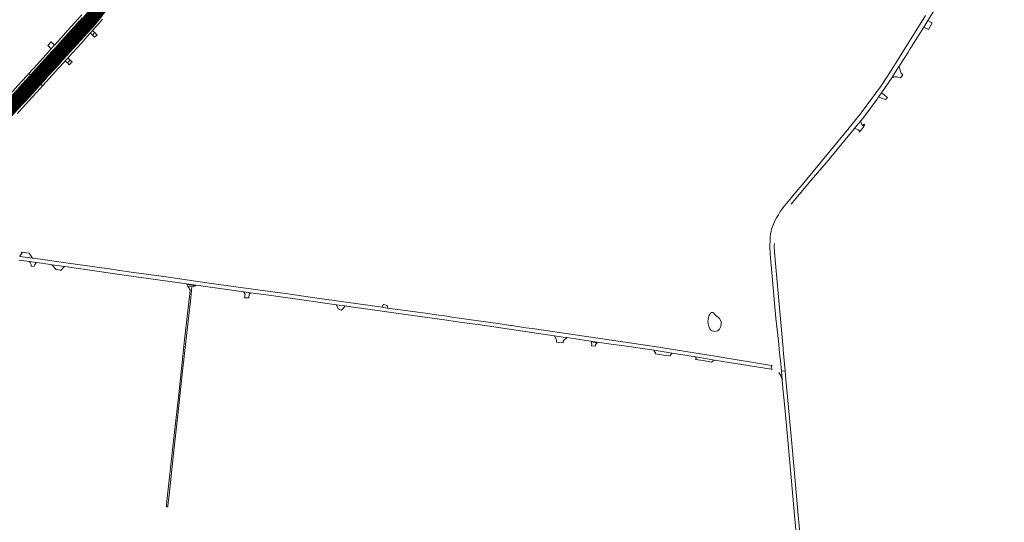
# Model space of a CAD drawing. Header units: metres. Extents: x 166325 to 190320, y 381923 to 404576.
# Tile 444 of 656: x 177997 to 179006, y 389067 to 389582. Entities that reach past the tile are written whole.
import ezdxf

# ---------------------------------------------------------------- set-up
doc = ezdxf.new("R2010")
doc.units = ezdxf.units.M
for name, color, linetype, lineweight in [('B-WE-OG-WATER_MEER-GV', 8, 'Continuous', 18), ('B-WE-VH-VERHARDING_ASFALT-GV', 8, 'Continuous', 18), ('B-WE-VH-VERHARDING_BETON-GV', 8, 'Continuous', 18), ('B-WE-VH-VERHARDING_BETONSTRAATSTEEN-GV', 8, 'Continuous', 18), ('B-WE-VH-VERHARDING_FUNDERING_ZAND-GV', 8, 'Continuous', 18), ('B-WE-VH-VERHARDING_N-WEG', 8, 'Continuous', 18), ('B-WE-VH-VERHARDING_STRAATBAKSTEEN-GV', 8, 'Continuous', 18)]:
    doc.layers.add(name, color=color, linetype=linetype, lineweight=lineweight)

msp = doc.modelspace()

# ---------------------------------------------------------------- linework, layer by layer
at = {"layer": 'B-WE-OG-WATER_MEER-GV'}
for points in [[(178707.879, 389281.485, 0.59648691), (178703.881, 389280.608)], [(178711.812, 389277.732, -0.07885016), (178707.879, 389281.485)], [(178703.881, 389280.608, 0.2632206), (178704.102, 389265.309)], [(178714.301, 389275.528, 0.07778617), (178711.812, 389277.732)], [(178713.942, 389265.265, 0.31014207), (178714.301, 389275.528)], [(178704.102, 389265.309, 0.50609744), (178713.942, 389265.265)]]:
    msp.add_lwpolyline(points, format="xyb", dxfattribs=at)
at = {"layer": 'B-WE-VH-VERHARDING_ASFALT-GV', "flags": 128}
for points in [[(178787.328, 389393.198), (178799.005, 389407.187), (178807.733, 389417.642), (178823.088, 389435.475), (178827.169, 389440.428), (178827.987, 389441.421), (178852.14, 389470.731), (178852.94, 389471.702), (178856.676, 389476.236), (178858.353, 389478.271), (178860.569, 389480.96), (178875.307, 389500.712), (178876.924, 389503.059), (178879.172, 389506.322), (178879.887, 389507.36), (178890.457, 389522.705), (178890.913, 389523.367), (178892.097, 389525.228), (178896.003, 389531.366), (178898.08, 389534.632), (178906.714, 389548.211), (178908.592, 389551.209), (178923.27, 389574.641), (178927.371, 389581.188), (178948.25, 389614.929)], [(178060.447, 389587.149), (178053.054, 389578.916), (178046.528, 389571.709), (178038.982, 389563.306), (178032.519, 389556.133), (178030.822, 389554.249), (178029.059, 389552.274), (178023.568, 389546.123), (178014.616, 389536.316), (178006.154, 389526.971), (178007.864, 389525.418), (178016.135, 389534.575), (178023.033, 389542.089), (178030.088, 389549.854), (178031.319, 389551.207), (178034.004, 389554.158), (178037.146, 389557.612), (178043.46, 389564.551), (178049.533, 389571.328), (178056.091, 389578.618), (178057.456, 389580.128), (178058.629, 389581.424), (178060.906, 389583.942)], [(178081.415, 389586.063), (178076.824, 389580.683), (178069.454, 389572.461), (178067.065, 389569.816), (178058.292, 389560.047), (178051.862, 389552.855), (178045.113, 389545.506), (178040.969, 389540.879), (178037.443, 389536.956), (178032.912, 389531.905), (178026.465, 389524.983), (178020.423, 389518.271), (178018.295, 389515.942), (178020.06, 389514.339), (178020.174, 389514.467), (178024.124, 389518.74), (178030.078, 389525.333), (178036.708, 389532.597), (178042.623, 389539.045), (178043.505, 389539.99), (178046.343, 389543.032), (178047.525, 389544.3), (178050.954, 389548.057), (178059.629, 389557.597), (178066.079, 389564.779), (178069.114, 389568.26), (178070.243, 389569.555), (178071.444, 389570.936), (178074.72, 389574.705), (178077.833, 389578.256), (178081.767, 389582.743)], [(178924.894, 389586.579), (178889.738, 389530.132), (178879.338, 389514.408), (178861.168, 389489.452), (178857.863, 389485.317), (178854.87, 389481.573), (178846.718, 389471.374), (178798.508, 389413.057), (178792.023, 389405.34), (178788.856, 389401.57), (178782.757, 389394.312)], [(177994.445, 389486.184), (177999.018, 389491.147), (178003.838, 389496.448), (178009.586, 389502.73), (178014.32, 389507.867), (178020.06, 389514.339), (178018.295, 389515.942), (178014.627, 389511.929), (178010.429, 389507.252), (178006.142, 389502.554), (178002.935, 389498.944), (177999.438, 389495.242), (177996.05, 389491.639)], [(178776.067, 389376.362), (178776.15, 389376.535)], [(178001.533, 389343.708), (177998.889, 389343.838), (177998.798, 389343.851), (177998.575, 389343.289), (177999.427, 389343.178), (177997.377, 389340.488), (177997.263, 389339.696), (178009.832, 389337.883), (178009.613, 389338.345), (178009.35, 389338.899)], [(178006.469, 389343.097), (178006.014, 389343.138), (178001.533, 389343.708)], [(178766.127, 389339.245), (178766.143, 389339.108), (178766.557, 389333.547), (178766.721, 389331.346), (178767.055, 389326.853), (178771.613, 389276.475), (178774.472, 389250.125), (178775.09, 389244.21), (178776.08, 389234.744), (178776.224, 389233.137), (178777.197, 389222.25), (178780.993, 389222.585), (178779.13, 389243.693), (178778.971, 389245.49), (178771.551, 389328.717), (178770.162, 389344.299)], [(177996.323, 389335.85), (178006.997, 389334.333), (178009.295, 389334.006), (178014.237, 389333.311), (178028.417, 389331.316), (178029.566, 389331.153), (178042.901, 389329.264), (178104.005, 389320.608), (178160.58, 389312.706), (178184.789, 389309.287), (178218.858, 389304.504), (178226.382, 389303.445), (178233.263, 389302.477), (178244.048, 389300.959), (178254.664, 389299.498), (178259.12, 389298.93), (178263.859, 389298.261), (178281.278, 389295.802), (178290.639, 389294.48), (178300, 389293.16), (178321.474, 389290.184), (178330.046, 389288.997), (178336.314, 389288.128), (178411.942, 389277.491), (178434.495, 389274.326), (178442.977, 389273.136), (178455.386, 389271.394), (178463.439, 389270.264), (178466.441, 389269.843), (178544.514, 389258.313), (178544.881, 389258.26), (178553.735, 389256.981), (178557.283, 389256.468), (178588.63, 389251.94), (178605.121, 389249.558), (178613.93, 389248.285), (178646.837, 389243.531), (178665.415, 389240.534), (178689.161, 389236.704), (178693.617, 389235.985), (178708.752, 389233.526), (178766.624, 389224.123), (178767.225, 389228.004), (178709.394, 389237.474), (178694.256, 389239.933), (178647.336, 389247.4), (178589.202, 389255.899), (178545.092, 389262.271), (178521.776, 389265.687), (178515.23, 389266.646), (178500.685, 389268.777), (178499.707, 389268.92), (178487.117, 389270.765), (178466.955, 389273.719), (178449.545, 389276.191), (178439.684, 389277.592), (178434.789, 389278.287), (178426.398, 389279.478), (178412.498, 389281.452), (178373.75, 389286.775), (178369.629, 389287.341), (178368.256, 389287.535), (178296.796, 389297.645), (178271.372, 389301.159), (178243.051, 389305.082), (178190.916, 389312.395), (178144.608, 389318.915), (178111.052, 389323.607), (178096.997, 389325.588), (178088.419, 389326.818), (178041.567, 389333.437), (178018.183, 389336.679), (178009.832, 389337.883), (177997.263, 389339.696), (177996.486, 389339.808)], [(178766.111, 389339.386), (178766.127, 389339.245)], [(178797.556, 389041.765), (178794.543, 389074.606), (178791.424, 389109.665), (178787.903, 389147.985), (178784.199, 389188.497), (178781.78, 389213.672), (178780.993, 389222.585), (178777.197, 389222.25), (178777.997, 389213.308), (178778.815, 389204.797), (178780.416, 389188.142), (178784.119, 389147.637), (178787.639, 389109.323), (178790.759, 389074.264), (178793.773, 389041.403)]]:
    msp.add_lwpolyline(points, dxfattribs=at)
for points in [[(178079.163, 389594.394), (178076.938, 389596.272), (178076.712, 389596.462), (178073.388, 389592.508), (178068.67, 389587.111), (178064.29, 389582.113), (178061.399, 389578.922), (178060.157, 389577.598), (178058.181, 389575.384), (178052.646, 389569.341), (178046.537, 389562.417), (178039.145, 389554.276), (178031.64, 389546.054), (178024.883, 389538.622), (178018.285, 389531.346), (178011.619, 389523.976), (178010.637, 389522.899), (178010.952, 389522.612), (178013.068, 389520.669), (178027.663, 389536.615), (178051.996, 389563.459), (178075.93, 389590.544)], [(178061.642, 389569.337), (178065.298, 389573.419), (178069.085, 389577.653), (178070.347, 389579.064), (178074.635, 389584.052), (178079.132, 389589.315), (178081.639, 389592.304), (178081.43, 389592.481), (178079.163, 389594.394), (178075.93, 389590.544), (178051.996, 389563.459), (178027.663, 389536.615), (178013.068, 389520.669), (178015.323, 389518.642), (178015.556, 389518.43), (178016.362, 389519.319), (178022.74, 389526.314), (178028.27, 389532.472), (178035.051, 389539.869), (178040.351, 389545.799), (178045.315, 389551.156), (178051.336, 389557.863), (178058.947, 389566.329)], [(178007.864, 389525.418), (178006.154, 389526.971), (178003.96, 389524.548), (177994.977, 389514.788), (177984.563, 389503.192), (177973.062, 389490.508), (177970.095, 389487.248), (177963.045, 389479.501), (177949.564, 389464.658), (177938.29, 389452.157), (177940.138, 389450.482), (177942.576, 389453.214), (177946.745, 389457.848), (177948.859, 389460.199), (177957.934, 389470.347), (177964.255, 389477.35), (177972.265, 389486.145), (177982.213, 389497.002), (177988.707, 389504.204), (177994.167, 389510.294), (177999.76, 389516.39), (178007.521, 389525.039)], [(178013.068, 389520.669), (178010.952, 389522.612), (178010.637, 389522.899), (178003.643, 389515.226), (177996.501, 389507.376), (177990.878, 389501.121), (177977.012, 389485.804), (177967.415, 389475.292), (177952.734, 389458.856), (177949.482, 389455.261), (177943.447, 389448.591), (177940.202, 389445.027), (177942.54, 389442.864), (177954.088, 389455.612), (177969.282, 389472.38), (177985.083, 389489.784), (178003.155, 389509.732)], [(178015.556, 389518.43), (178015.323, 389518.642), (178013.068, 389520.669), (178003.155, 389509.732), (177985.083, 389489.784), (177969.282, 389472.38), (177954.088, 389455.612), (177942.54, 389442.864), (177944.992, 389440.686), (177947.457, 389443.39), (177955.003, 389451.632), (177961.389, 389458.726), (177962.072, 389459.484), (177971.156, 389469.586), (177975.642, 389474.496), (177981.284, 389480.656), (177986.603, 389486.513), (177992.686, 389493.164), (177998.26, 389499.303), (178003.321, 389504.921), (178009.803, 389512.094)]]:
    msp.add_lwpolyline(points, close=True, dxfattribs=at)
at = {"layer": 'B-WE-VH-VERHARDING_ASFALT-GV'}
for points in [[(178782.757, 389394.312, 0.08549297), (178767.772, 389369.223)], [(178767.772, 389369.223, 0.07548641), (178765.633, 389354.612)], [(178765.633, 389354.612, 0.04124583), (178766.111, 389339.386)], [(178770.162, 389344.299, -0.03421363), (178770.044, 389352.834)], [(178009.35, 389338.899, -0.05583728), (178006.469, 389343.097)]]:
    msp.add_lwpolyline(points, format="xyb", dxfattribs=at)
at = {"layer": 'B-WE-VH-VERHARDING_BETON-GV', "flags": 128}
for points in [[(178862.709, 389474.923), (178862.06, 389474.764), (178861.695, 389475.096), (178860.611, 389473.725), (178860.252, 389474.169), (178859.731, 389474.916), (178859.277, 389475.706), (178858.894, 389476.533), (178858.586, 389477.39), (178858.353, 389478.271), (178856.676, 389476.236), (178852.94, 389471.702), (178852.14, 389470.731), (178852.201, 389470.72), (178853.442, 389470.453), (178854.664, 389470.109), (178855.861, 389469.688), (178856.204, 389468.908), (178856.712, 389468.684), (178856.919, 389468.592), (178857.26, 389467.862), (178856.954, 389466.971), (178858.39, 389468.466), (178860.562, 389471.501)], [(178227.151, 389297.363), (178227.832, 389297.289), (178230.293, 389297.311), (178231.54, 389297.187), (178232.059, 389300.864), (178232.99, 389302.112), (178233.263, 389302.477), (178226.382, 389303.445), (178226.618, 389303.008), (178227.672, 389301.054)]]:
    msp.add_lwpolyline(points, close=True, dxfattribs=at)
for points in [[(178171.347, 389304.919), (178171.104, 389301.632), (178165.623, 389254.193), (178159.842, 389198.478), (178154.217, 389147.836), (178147.707, 389088.805), (178147.245, 389084.812), (178147.065, 389083.252), (178148.573, 389083.086), (178148.715, 389084.37), (178149.91, 389094.999)], [(178149.91, 389094.999), (178154.4, 389137.398), (178158.775, 389177.211), (178163.217, 389219.104), (178168.305, 389264.533), (178171.666, 389293.814), (178172.664, 389304.639), (178172.728, 389305.328), (178172.984, 389305.299), (178173.332, 389308.331), (178169.231, 389308.875)]]:
    msp.add_lwpolyline(points, dxfattribs=at)
at = {"layer": 'B-WE-VH-VERHARDING_BETON-GV'}
msp.add_lwpolyline([(178169.231, 389308.875, -0.07877464), (178171.347, 389304.919)], format="xyb", dxfattribs=at)
at = {"layer": 'B-WE-VH-VERHARDING_BETONSTRAATSTEEN-GV', "flags": 128}
for points in [[(178931.703, 389578.773), (178927.371, 389581.188), (178923.27, 389574.641), (178928.072, 389572.145)], [(178076.102, 389566.25), (178074.976, 389567.623), (178073.656, 389568.86), (178071.338, 389566.274), (178073.334, 389564.204)], [(178050.407, 389538.811), (178048.544, 389540.842), (178045.886, 389537.877), (178047.558, 389536.066)], [(178900.001, 389527.278), (178899.706, 389527.975), (178899.226, 389529.264), (178898.823, 389530.579), (178898.497, 389531.915), (178898.249, 389533.267), (178898.08, 389534.632), (178896.003, 389531.366), (178892.097, 389525.228), (178890.913, 389523.367), (178890.457, 389522.705), (178890.665, 389522.796), (178891.52, 389523.113), (178892.399, 389523.354), (178893.296, 389523.518), (178894.203, 389523.602), (178895.115, 389523.606), (178896.023, 389523.53), (178896.921, 389523.375), (178899.151, 389522.519), (178901.675, 389525.566)], [(178882.417, 389505.243), (178879.887, 389507.36), (178879.172, 389506.322), (178876.924, 389503.059), (178880.495, 389501.518), (178882.868, 389500.577), (178883.76, 389500.223), (178885.888, 389502.466), (178885.104, 389503.093)], [(178014.237, 389333.311), (178009.295, 389334.006), (178006.997, 389334.333), (178007.468, 389333.457), (178008.519, 389331.502), (178008.492, 389329.648), (178011.78, 389329.25), (178012.142, 389331.277), (178013.821, 389332.965)], [(178033.938, 389326.623), (178034.005, 389326.277), (178038.546, 389325.418), (178038.827, 389325.317), (178042.173, 389328.559), (178042.901, 389329.264), (178029.566, 389331.153), (178030.018, 389330.685)], [(178326.592, 389284.556), (178329.938, 389288.219), (178330.046, 389288.997), (178321.474, 389290.184), (178321.367, 389289.409), (178323.362, 389285.571)], [(178373.845, 389287.468), (178373.407, 389289.367), (178373.254, 389289.422), (178369.92, 389290.26), (178369.166, 389290.38), (178368.371, 389288.343), (178368.256, 389287.535), (178369.629, 389287.341), (178373.75, 389286.775)], [(178545.16, 389257.665), (178546.956, 389253.839), (178546.974, 389251.791), (178553.642, 389250.993), (178553.677, 389253.279), (178556.713, 389255.964), (178557.283, 389256.468), (178553.735, 389256.981), (178544.881, 389258.26)], [(178586.678, 389247.699), (178586.897, 389249.393), (178588.632, 389251.265), (178582.473, 389252.171), (178582.982, 389249.737), (178582.729, 389248.128)], [(178646.731, 389242.663), (178648.317, 389240.964), (178648.146, 389239.824), (178656.293, 389238.65), (178662.754, 389237.662), (178663.376, 389237.576), (178663.616, 389238.76), (178665.014, 389240.138), (178665.415, 389240.534), (178646.837, 389243.531)]]:
    msp.add_lwpolyline(points, close=True, dxfattribs=at)
for points in [[(178693.617, 389235.985), (178689.161, 389236.704)], [(178689.217, 389233.994), (178697.032, 389232.911), (178705.622, 389231.305), (178708.403, 389233.278), (178708.752, 389233.526), (178693.617, 389235.985)], [(178777.997, 389213.308), (178777.197, 389222.25), (178776.224, 389233.137)], [(178767.808, 389227.909), (178767.225, 389228.004), (178766.624, 389224.123)], [(178766.624, 389224.123), (178768.227, 389223.875)]]:
    msp.add_lwpolyline(points, dxfattribs=at)
at = {"layer": 'B-WE-VH-VERHARDING_BETONSTRAATSTEEN-GV'}
for points in [[(178689.161, 389236.704, -0.10326225), (178689.623, 389236.14)], [(178689.623, 389236.14, -0.34572736), (178689.217, 389233.994)], [(178774.508, 389220.638, -0.1319087), (178777.997, 389213.308)]]:
    msp.add_lwpolyline(points, format="xyb", dxfattribs=at)
at = {"layer": 'B-WE-VH-VERHARDING_FUNDERING_ZAND-GV', "flags": 128}
msp.add_lwpolyline([(178169.231, 389308.875), (178173.332, 389308.331), (178177.395, 389309.522), (178168.213, 389310.813)], close=True, dxfattribs=at)
at = {"layer": 'B-WE-VH-VERHARDING_N-WEG', "const_width": 15, "flags": 128}
msp.add_lwpolyline([(179322.41, 390496.742), (178999.222, 390298.641), (178973.226, 390283.485), (178912.484, 390251.793), (178749.791, 390174.28), (178735.926, 390167.785), (178697.365, 390141.586), (178658.681, 390106.98), (178615.354, 390058.264), (178573.26, 389994.272), (178540.548, 389954.433), (178508.702, 389921.089), (178467.325, 389889.261), (178326.389, 389792.077), (178284.06, 389769.93), (178214.954, 389737.019), (178174.147, 389712.679), (178150.101, 389692.11), (178129.954, 389666.778), (178098.707, 389620.103), (178068.595, 389581.347), (178029.817, 389539.126), (177942.231, 389442.843)], dxfattribs=at)
at = {"layer": 'B-WE-VH-VERHARDING_STRAATBAKSTEEN-GV', "flags": 128}
for points in [[(178069.085, 389577.653), (178065.298, 389573.419), (178061.642, 389569.337), (178067.065, 389569.816), (178069.454, 389572.461)], [(178073.656, 389568.86), (178072.711, 389569.748), (178072.556, 389569.893), (178071.444, 389570.936), (178070.243, 389569.555), (178069.114, 389568.26), (178070.21, 389567.281), (178070.255, 389567.241), (178071.338, 389566.274)], [(178032.519, 389556.133), (178028.933, 389559.486), (178025.485, 389555.579), (178029.059, 389552.274), (178030.822, 389554.249)], [(178039.145, 389554.276), (178034.004, 389554.158), (178031.319, 389551.207), (178031.64, 389546.054)], [(178045.113, 389545.506), (178045.315, 389551.156), (178040.351, 389545.799), (178035.051, 389539.869), (178040.969, 389540.879)], [(178048.544, 389540.842), (178047.162, 389542.217), (178046.343, 389543.032), (178043.505, 389539.99), (178044.476, 389539.128), (178045.886, 389537.877)]]:
    msp.add_lwpolyline(points, close=True, dxfattribs=at)

doc.saveas('drawing.dxf')
